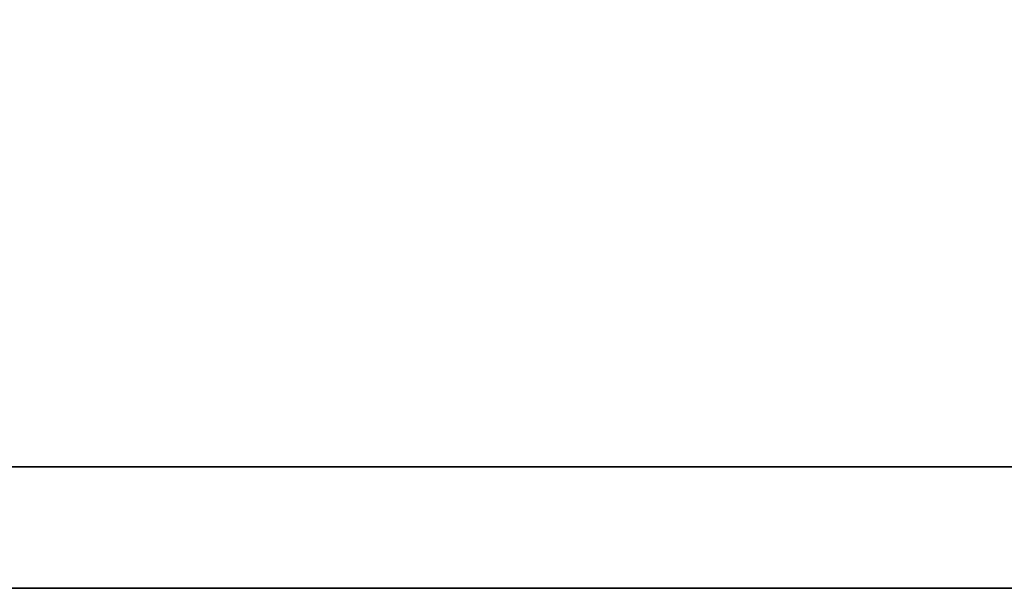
# Model space of a CAD drawing. Header units: millimetres. Extents: x -257 to 3135, y -1556 to 860.
# Tile 607 of 633: x 1318.178 to 1319.807, y -243.792 to -242.851. Entities that reach past the tile are written whole.
import ezdxf

# ---------------------------------------------------------------- set-up
doc = ezdxf.new("R2010")
doc.units = ezdxf.units.MM
doc.layers.add('DIM', color=4, linetype='CONTINUOUS')
doc.layers.add('layer 1', color=7, linetype='CONTINUOUS')

# ---------------------------------------------------------------- blocks, each defined once
blk = doc.blocks.new('TBI MOTION logo(完整正式版)')
at = {"layer": 'layer 1', "color": 22, "lineweight": 35}
blk.add_open_spline([(75.90875, -9.47875), (75.90875, -9.47875), (75.90875, -12.28625), (75.90875, -12.28625), (75.90875, -12.28625), (75.90875, -12.28625), (75.90875, -12.47875), (75.90875, -12.47875), (75.90875, -12.47875), (75.90875, -12.47875), (75.71625, -12.47875), (75.71625, -12.47875), (75.71625, -12.47875), (75.71625, -12.47875), (-88.32875, -12.47875), (-88.32875, -12.47875), (-88.32875, -12.47875), (-88.32875, -12.47875), (-88.32875, -13.29375), (-88.32875, -13.29375), (-88.32875, -13.29375), (-88.32875, -13.29375), (82.89125, -13.29375), (82.89125, -13.29375), (82.89125, -13.29375), (82.89125, -13.29375), (75.90875, -9.47875), (75.90875, -9.47875)], degree=3, knots=[0, 0, 0, 0, 0.1428571, 0.1428571, 0.1428571, 0.1428572, 0.2857143, 0.2857143, 0.2857143, 0.2857143, 0.4285714, 0.4285714, 0.4285714, 0.4285714, 0.5714286, 0.5714286, 0.5714286, 0.5714286, 0.7142857, 0.7142857, 0.7142857, 0.7142857, 0.8571429, 0.8571429, 0.8571429, 0.8571429, 1, 1, 1, 1], dxfattribs=at)

msp = doc.modelspace()

# ---------------------------------------------------------------- block references
at = {"layer": 'DIM', "color": 7, "xscale": 0.246592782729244, "yscale": 0.246592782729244, "zscale": 0.246592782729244}
msp.add_blockref('TBI MOTION logo(完整正式版)', (1335.0703, -240.514), dxfattribs=at)

doc.saveas('drawing.dxf')
